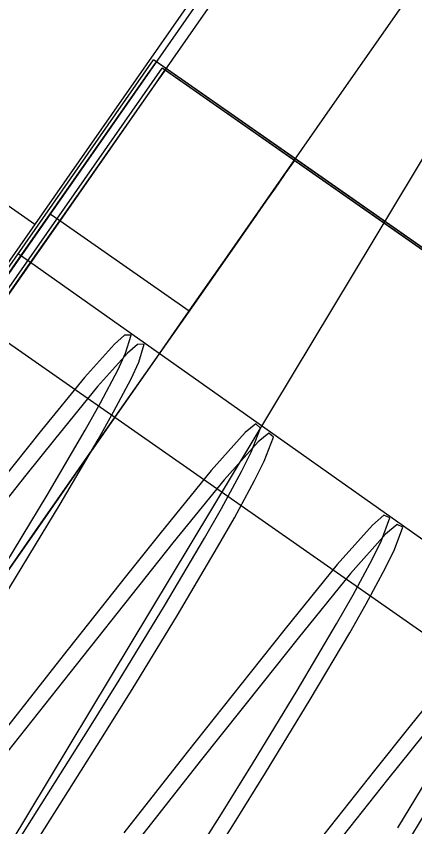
# Model space of a CAD drawing. Extents: x 1312564.2 to 1312581.5, y 1207298.4 to 1207352.6.
# Drawn here: x 1312566.98588 to 1312566.9941, y 1207332.54335 to 1207332.56006 of the extents above; entities that cross this region are included whole.
import ezdxf

# ---------------------------------------------------------------- set-up
doc = ezdxf.new("R2010")
doc.units = 0
for name, color, linetype in [('Level 15', 7, 'Continuous'), ('Level 22', 7, 'Continuous'), ('Level 62', 7, 'Continuous'), ('Level 8', 7, 'Continuous'), ('Level 9', 7, 'Continuous')]:
    doc.layers.add(name, color=color, linetype=linetype)

msp = doc.modelspace()

# ---------------------------------------------------------------- linework, layer by layer
at = {"layer": 'Level 15'}
msp.add_lwpolyline([(1312567.051741, 1207332.643861), (1312567.006109, 1207332.576798), (1312566.964445, 1207332.507607), (1312566.925757, 1207332.436287), (1312566.890044, 1207332.362838), (1312566.8583, 1207332.28726), (1312566.829532, 1207332.210617), (1312566.805724, 1207332.131845), (1312566.783899, 1207332.052009), (1312566.767035, 1207331.972173), (1312566.753147, 1207331.890208), (1312566.744219, 1207331.808243), (1312566.738267, 1207331.725213), (1312566.736283, 1207331.643248), (1312566.738267, 1207331.560219), (1312566.744219, 1207331.477189), (1312566.753147, 1207331.395224), (1312566.767035, 1207331.314324), (1312566.783899, 1207331.233423), (1312566.805724, 1207331.153587), (1312566.829532, 1207331.074815), (1312566.8583, 1207330.998173), (1312566.890044, 1207330.922595)], dxfattribs=at)
at = {"layer": 'Level 22'}
msp.add_line((1312566.99919, 1207332.54391), (1312566.985192, 1207332.553689), dxfattribs=at)
at = {"layer": 'Level 62'}
for points in [[(1312566.983118, 1207332.544725), (1312566.983333, 1207332.545068), (1312566.98475, 1207332.547307), (1312566.98548, 1207332.548479), (1312566.986519, 1207332.550185), (1312566.987303, 1207332.551523), (1312566.98762, 1207332.552089), (1312566.987982, 1207332.552775), (1312566.98814, 1207332.553112), (1312566.988253, 1207332.553487), (1312566.988116, 1207332.553482), (1312566.987908, 1207332.553299), (1312566.987293, 1207332.552612), (1312566.986404, 1207332.551523), (1312566.985813, 1207332.550786), (1312566.984746, 1207332.549446), (1312566.9835, 1207332.547871), (1312566.982831, 1207332.547024), (1312566.981804, 1207332.545721), (1312566.981121, 1207332.544856), (1312566.979818, 1207332.543208)], [(1312566.98219, 1207332.542637), (1312566.983602, 1207332.54488), (1312566.985019, 1207332.547119), (1312566.985749, 1207332.548292), (1312566.986788, 1207332.549997), (1312566.987572, 1207332.551335), (1312566.987889, 1207332.551901), (1312566.988251, 1207332.552587), (1312566.988409, 1207332.552924), (1312566.988522, 1207332.553299), (1312566.988385, 1207332.553294), (1312566.988177, 1207332.553111), (1312566.987562, 1207332.552424), (1312566.986673, 1207332.551335), (1312566.986082, 1207332.550598), (1312566.985015, 1207332.549258), (1312566.983769, 1207332.547683), (1312566.9831, 1207332.546836), (1312566.982073, 1207332.545533), (1312566.98139, 1207332.544668), (1312566.980086, 1207332.54302)], [(1312566.985609, 1207332.542558), (1312566.986117, 1207332.543362), (1312566.987362, 1207332.545337), (1312566.988005, 1207332.546371), (1312566.988939, 1207332.547901), (1312566.989766, 1207332.549298), (1312566.990114, 1207332.549909), (1312566.99053, 1207332.550675), (1312566.990728, 1207332.551072), (1312566.990919, 1207332.551566), (1312566.990824, 1207332.551655), (1312566.990605, 1207332.551474), (1312566.989905, 1207332.550692), (1312566.988847, 1207332.54939), (1312566.988133, 1207332.548498), (1312566.986848, 1207332.546878), (1312566.985543, 1207332.545225), (1312566.984859, 1207332.544359), (1312566.983831, 1207332.543055)], [(1312566.986386, 1207332.543174), (1312566.987631, 1207332.545149), (1312566.988274, 1207332.546183), (1312566.989208, 1207332.547713), (1312566.990035, 1207332.549111), (1312566.990383, 1207332.549721), (1312566.990799, 1207332.550487), (1312566.990996, 1207332.550884), (1312566.991188, 1207332.551378), (1312566.991093, 1207332.551467), (1312566.990874, 1207332.551286), (1312566.990174, 1207332.550504), (1312566.989116, 1207332.549202), (1312566.988402, 1207332.54831), (1312566.987117, 1207332.54669), (1312566.985811, 1207332.545037), (1312566.985128, 1207332.544171), (1312566.9841, 1207332.542867)], [(1312566.988874, 1207332.54165), (1312566.990116, 1207332.54362), (1312566.990755, 1207332.544647), (1312566.991679, 1207332.54616), (1312566.992492, 1207332.547534), (1312566.992831, 1207332.548131), (1312566.993232, 1207332.548874), (1312566.993419, 1207332.549254), (1312566.993589, 1207332.549716), (1312566.993468, 1207332.549771), (1312566.993234, 1207332.54957), (1312566.992505, 1207332.548756), (1312566.991428, 1207332.547427), (1312566.990706, 1207332.546522), (1312566.98941, 1207332.544887), (1312566.988099, 1207332.543227)], [(1312566.989143, 1207332.541462), (1312566.990385, 1207332.543432), (1312566.991024, 1207332.544459), (1312566.991948, 1207332.545972), (1312566.992761, 1207332.547346), (1312566.9931, 1207332.547943), (1312566.993501, 1207332.548686), (1312566.993688, 1207332.549067), (1312566.993857, 1207332.549528), (1312566.993737, 1207332.549583), (1312566.993502, 1207332.549382), (1312566.992774, 1207332.548569), (1312566.991697, 1207332.547239), (1312566.990975, 1207332.546334), (1312566.989679, 1207332.544699), (1312566.988368, 1207332.543039)], [(1312566.993753, 1207332.543326), (1312566.994749, 1207332.544972), (1312566.995481, 1207332.546234), (1312566.995768, 1207332.546756), (1312566.99608, 1207332.54737), (1312566.996204, 1207332.547657), (1312566.996248, 1207332.547929), (1312566.996044, 1207332.547826), (1312566.995795, 1207332.547582), (1312566.99511, 1207332.546794), (1312566.994008, 1207332.545429), (1312566.993274, 1207332.54451), (1312566.991964, 1207332.542862)], [(1312566.994022, 1207332.543138), (1312566.995018, 1207332.544784), (1312566.99575, 1207332.546047), (1312566.996037, 1207332.546568), (1312566.996349, 1207332.547182), (1312566.996473, 1207332.547469), (1312566.996517, 1207332.547741), (1312566.996313, 1207332.547638), (1312566.996064, 1207332.547395), (1312566.995379, 1207332.546606), (1312566.994277, 1207332.545241), (1312566.993543, 1207332.544322), (1312566.992233, 1207332.542674)]]:
    msp.add_lwpolyline(points, dxfattribs=at)
at = {"layer": 'Level 8'}
msp.add_line((1312566.991923, 1207332.563867), (1312566.968636, 1207332.530532), dxfattribs=at)
msp.add_lwpolyline([(1312566.979602, 1207332.560431), (1312566.979602, 1207332.560431), (1312566.986269, 1207332.555773)], dxfattribs=at)
at = {"layer": 'Level 9'}
for p, q in [((1312566.984992, 1207332.553828), (1312566.988716, 1207332.559159)), ((1312566.988774, 1207332.559119), (1312566.988716, 1207332.559159)), ((1312566.99164, 1207332.557117), (1312566.988774, 1207332.559119)), ((1312566.988952, 1207332.558949), (1312566.988894, 1207332.558989)), ((1312566.991619, 1207332.557086), (1312566.988952, 1207332.558949))]:
    msp.add_line(p, q, dxfattribs=at)
for points in [[(1312566.992983, 1207332.564719), (1312566.992783, 1207332.564858), (1312566.992572, 1207332.564556), (1312566.991944, 1207332.563658), (1312566.990923, 1207332.562195), (1312566.989542, 1207332.560218), (1312566.987848, 1207332.557794), (1312566.985899, 1207332.555004), (1312566.98505, 1207332.553788)], [(1312566.99565, 1207332.562856), (1312566.992983, 1207332.564719), (1312566.992771, 1207332.564416), (1312566.992144, 1207332.563518), (1312566.991122, 1207332.562056), (1312566.989741, 1207332.560079), (1312566.988047, 1207332.557654), (1312566.986099, 1207332.554865), (1312566.983962, 1207332.551805), (1312566.981709, 1207332.54858)], [(1312566.986629, 1207332.549942), (1312566.986629, 1207332.549942), (1312566.988766, 1207332.553002), (1312566.990714, 1207332.555791), (1312566.992408, 1207332.558216), (1312566.993789, 1207332.560193), (1312566.994811, 1207332.561655), (1312566.995438, 1207332.562553), (1312566.99565, 1207332.562856)], [(1312566.985038, 1207332.553771), (1312566.985931, 1207332.55505), (1312566.986727, 1207332.556188), (1312566.987523, 1207332.557329), (1312566.988559, 1207332.558812), (1312566.988754, 1207332.559091), (1312566.988756, 1207332.559094), (1312566.98876, 1207332.5591), (1312566.988765, 1207332.559106), (1312566.988768, 1207332.559111), (1312566.988772, 1207332.559117), (1312566.988772, 1207332.559117), (1312566.988772, 1207332.559117), (1312566.988772, 1207332.559117), (1312566.988772, 1207332.559117), (1312566.988772, 1207332.559117), (1312566.988772, 1207332.559117), (1312566.988772, 1207332.559117), (1312566.988773, 1207332.559117), (1312566.988773, 1207332.559118), (1312566.988773, 1207332.559118), (1312566.988773, 1207332.559118), (1312566.988773, 1207332.559118), (1312566.988773, 1207332.559118), (1312566.988773, 1207332.559119), (1312566.988774, 1207332.559119), (1312566.988774, 1207332.559119)], [(1312566.988774, 1207332.559119), (1312566.988774, 1207332.559119), (1312566.988774, 1207332.559119), (1312566.988774, 1207332.559119), (1312566.988774, 1207332.559119), (1312566.988774, 1207332.559119), (1312566.988774, 1207332.559119), (1312566.988769, 1207332.559113), (1312566.988765, 1207332.559107), (1312566.988763, 1207332.559103), (1312566.988757, 1207332.559095), (1312566.988545, 1207332.558791), (1312566.987514, 1207332.557316), (1312566.986714, 1207332.556171), (1312566.985924, 1207332.55504), (1312566.98505, 1207332.553788)], [(1312567.002032, 1207332.549855), (1312567.001646, 1207332.550124), (1312566.988714, 1207332.559157)], [(1312566.980513, 1207332.546991), (1312566.980513, 1207332.546991), (1312566.988894, 1207332.558989)], [(1312566.988951, 1207332.558948), (1312566.988951, 1207332.558948), (1312566.988951, 1207332.558947), (1312566.988951, 1207332.558947), (1312566.988951, 1207332.558947), (1312566.988951, 1207332.558947), (1312566.988951, 1207332.558947), (1312566.988951, 1207332.558947), (1312566.988951, 1207332.558947), (1312566.988951, 1207332.558947), (1312566.988951, 1207332.558947), (1312566.988948, 1207332.558943), (1312566.988943, 1207332.558936), (1312566.988939, 1207332.55893), (1312566.988934, 1207332.558924), (1312566.988932, 1207332.558921), (1312566.988724, 1207332.558623), (1312566.987701, 1207332.557159), (1312566.986896, 1207332.556005), (1312566.986113, 1207332.554885), (1312566.985211, 1207332.553593)], [(1312566.987723, 1207332.55719), (1312566.988759, 1207332.558673), (1312566.988936, 1207332.558926), (1312566.988941, 1207332.558933), (1312566.988944, 1207332.558937), (1312566.988948, 1207332.558943), (1312566.988952, 1207332.558949), (1312566.988952, 1207332.558949), (1312566.988952, 1207332.558949), (1312566.988952, 1207332.558949), (1312566.988952, 1207332.558949), (1312566.988952, 1207332.558949), (1312566.988952, 1207332.558949)], [(1312567.00221, 1207332.549685), (1312567.001825, 1207332.549954), (1312566.988893, 1207332.558987)], [(1312566.988952, 1207332.558949), (1312566.988952, 1207332.558949), (1312566.988952, 1207332.558949), (1312566.988952, 1207332.558948), (1312566.988951, 1207332.558948)], [(1312566.988951, 1207332.558948), (1312566.988951, 1207332.558948), (1312566.988951, 1207332.558948)], [(1312566.981962, 1207332.548942), (1312566.982883, 1207332.550261), (1312566.983646, 1207332.551354), (1312566.984531, 1207332.55262), (1312566.985238, 1207332.553633), (1312566.986131, 1207332.554911), (1312566.986927, 1207332.55605), (1312566.987723, 1207332.55719)], [(1312566.985538, 1207332.548382), (1312566.986289, 1207332.549456), (1312566.987183, 1207332.550735), (1312566.987878, 1207332.551731), (1312566.98878, 1207332.553022), (1312566.989563, 1207332.554142), (1312566.990368, 1207332.555296), (1312566.990763, 1207332.555861), (1312566.99084, 1207332.555972), (1312566.990858, 1207332.555997), (1312566.991056, 1207332.556281), (1312566.991116, 1207332.556366), (1312566.991259, 1207332.556572), (1312566.991391, 1207332.55676), (1312566.991432, 1207332.556818), (1312566.991479, 1207332.556885), (1312566.991617, 1207332.557084), (1312566.991617, 1207332.557084), (1312566.991617, 1207332.557084), (1312566.991617, 1207332.557084), (1312566.991617, 1207332.557084), (1312566.991617, 1207332.557084), (1312566.991618, 1207332.557084), (1312566.991618, 1207332.557084), (1312566.991618, 1207332.557084), (1312566.991618, 1207332.557084), (1312566.991618, 1207332.557085), (1312566.991618, 1207332.557085), (1312566.991618, 1207332.557085), (1312566.991618, 1207332.557085), (1312566.991618, 1207332.557085), (1312566.991619, 1207332.557086), (1312566.991619, 1207332.557086), (1312566.991619, 1207332.557086), (1312566.991619, 1207332.557086), (1312566.991619, 1207332.557086), (1312566.991619, 1207332.557086), (1312566.991619, 1207332.557086), (1312566.991619, 1207332.557086), (1312566.991619, 1207332.557086)], [(1312566.991619, 1207332.557086), (1312566.991619, 1207332.557086), (1312566.991426, 1207332.55681), (1312566.991418, 1207332.556799), (1312566.991414, 1207332.556793), (1312566.991221, 1207332.556517), (1312566.991101, 1207332.556345), (1312566.991034, 1207332.556249), (1312566.990846, 1207332.55598), (1312566.990822, 1207332.555946), (1312566.990785, 1207332.555892), (1312566.99039, 1207332.555327), (1312566.989594, 1207332.554187), (1312566.988798, 1207332.553048), (1312566.987905, 1207332.55177), (1312566.987198, 1207332.550757), (1312566.986313, 1207332.549491), (1312566.98555, 1207332.548398)], [(1312566.99861, 1207332.543075), (1312566.998802, 1207332.54335), (1312567.000137, 1207332.54526), (1312567.001281, 1207332.546898), (1312567.002144, 1207332.548134), (1312567.00269, 1207332.548915), (1312567.002894, 1207332.549208), (1312567.002821, 1207332.549259), (1312567.002703, 1207332.549342), (1312567.002602, 1207332.549413), (1312567.002235, 1207332.54967), (1312567.00221, 1207332.549687), (1312567.001825, 1207332.549956), (1312566.991619, 1207332.557086)], [(1312567.002695, 1207332.549348), (1312567.002716, 1207332.549378), (1312567.002643, 1207332.549429), (1312567.002525, 1207332.549512), (1312567.002423, 1207332.549583), (1312567.002057, 1207332.54984), (1312567.002032, 1207332.549857), (1312567.001647, 1207332.550126), (1312566.99164, 1207332.557117)], [(1312566.986781, 1207332.555841), (1312566.986581, 1207332.55598), (1312566.986581, 1207332.55598)], [(1312566.989448, 1207332.553978), (1312566.986781, 1207332.555841), (1312566.986781, 1207332.555841)], [(1312566.999872, 1207332.545307), (1312566.999872, 1207332.545307), (1312566.985923, 1207332.555162)], [(1312566.984376, 1207332.546717), (1312566.984376, 1207332.546717), (1312566.986629, 1207332.549942)]]:
    msp.add_lwpolyline(points, dxfattribs=at)

doc.saveas('drawing.dxf')
